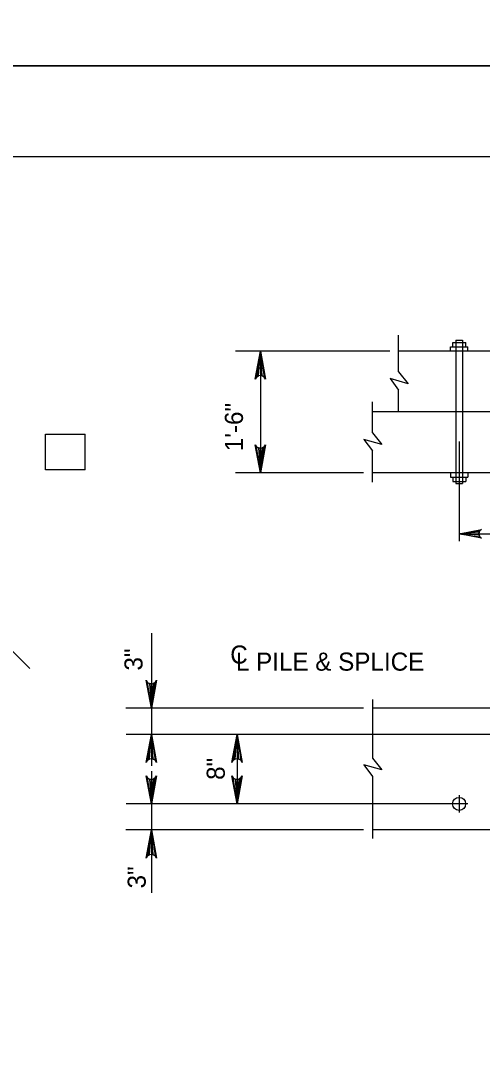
# Model space of a CAD drawing. Extents: x 638304 to 640306, y 296653 to 298435.
# Drawn here: x 638975.7 to 639052.2, y 297084.7 to 297255 of the extents above; entities that cross this region are included whole.
import ezdxf

# ---------------------------------------------------------------- set-up
doc = ezdxf.new("R2010")
doc.units = 0
for name, color, linetype in [('2', 7, 'Continuous'), ('Level 4', 7, 'Continuous'), ('Level 5', 7, 'Continuous'), ('PLT-BNDY', 7, 'Continuous')]:
    doc.layers.add(name, color=color, linetype=linetype)

msp = doc.modelspace()

# ---------------------------------------------------------------- linework, layer by layer
at = {"layer": '2'}
msp.add_line((638475.46, 297232.46), (639261.46, 297232.46), dxfattribs=at)
at = {"layer": 'Level 4'}
for p, q in [((639038.32, 297196.76), (639038.32, 297202.85)), ((639047.28, 297200.92), (639047.28, 297201.64)), ((639047.28, 297201.64), (639049.44, 297201.64)), ((639047.82, 297202), (639048.89, 297202)), ((639047.82, 297202), (639047.82, 297178.25)), ((639048.89, 297202), (639048.89, 297178.25)), ((639049.44, 297200.92), (639049.44, 297201.64)), ((639193.66, 297200.2), (639038.32, 297200.2)), ((639046.92, 297200.2), (639046.92, 297200.92)), ((639046.92, 297200.92), (639049.8, 297200.92)), ((639049.8, 297200.2), (639049.8, 297200.92)), ((639038.32, 297196.76), (639039.9, 297194.81)), ((639039.9, 297194.81), (639036.92, 297195.66)), ((639036.92, 297195.66), (639038.32, 297193.74)), ((639038.32, 297190.12), (639038.32, 297193.74)), ((639033.97, 297186.69), (639033.97, 297191.8)), ((639198.01, 297190.12), (639033.97, 297190.12)), ((639033.97, 297186.69), (639035.55, 297184.74)), ((639032.57, 297185.58), (639033.97, 297183.67)), ((639035.55, 297184.74), (639032.57, 297185.58)), ((639033.97, 297178.47), (639033.97, 297183.67)), ((639198.01, 297180.05), (639033.97, 297180.05)), ((639046.92, 297180.05), (639046.92, 297179.33)), ((639046.92, 297179.33), (639049.8, 297179.33)), ((639047.28, 297179.33), (639047.28, 297178.61)), ((639049.44, 297179.33), (639049.44, 297178.61)), ((639049.8, 297180.05), (639049.8, 297179.33)), ((639047.28, 297178.61), (639049.44, 297178.61)), ((639047.82, 297178.25), (639048.89, 297178.25)), ((639033.97, 297142.48), (639033.97, 297132.78)), ((639198.01, 297141.04), (639033.97, 297141.04)), ((639032.57, 297131.67), (639033.97, 297129.76)), ((639035.55, 297130.83), (639032.57, 297131.67)), ((639033.97, 297132.78), (639035.55, 297130.83)), ((639033.97, 297129.76), (639033.97, 297119.45)), ((639048.36, 297126.65), (639048.36, 297123.77)), ((639198.01, 297120.89), (639033.97, 297120.89))]:
    msp.add_line(p, q, dxfattribs=at)
msp.add_circle((639048.35, 297125.21), 1.08, dxfattribs=at)
at = {"layer": 'Level 5'}
for p, q in [((639036.88, 297200.2), (639011.28, 297200.2)), ((639015.42, 297200.2), (639015.42, 297180.05)), ((638979.84, 297186.45), (638986.42, 297186.45)), ((638979.84, 297180.56), (638979.84, 297186.45)), ((638986.42, 297180.56), (638986.42, 297186.45)), ((639048.36, 297185.21), (639048.36, 297168.7)), ((638986.42, 297180.56), (638979.84, 297180.56)), ((639032.53, 297180.05), (639011.28, 297180.05)), ((638950.61, 297174.24), (638977.24, 297147.61)), ((639048.36, 297169.94), (639115.99, 297169.94)), ((638997.36, 297153.49), (638997.36, 297136.72)), ((639032.53, 297141.04), (638993.12, 297141.04)), ((639059.87, 297136.72), (638993.2, 297136.72)), ((639011.56, 297136.72), (639011.56, 297125.21)), ((638997.36, 297135.69), (638997.36, 297131.53)), ((638997.36, 297130.61), (638997.36, 297130.22)), ((638997.36, 297130.39), (638997.36, 297120.89)), ((639049.8, 297125.21), (638993.2, 297125.21)), ((638997.36, 297125.21), (638997.36, 297110.46)), ((639032.53, 297120.89), (638993.12, 297120.89))]:
    msp.add_line(p, q, dxfattribs=at)
for points in [[(639015.42, 297200.2), (639016.29, 297195.55), (639016.04, 297195.9), (639015.73, 297196.09), (639015.42, 297196.14), (639015.11, 297196.09), (639014.8, 297195.9), (639014.55, 297195.55), (639015.42, 297200.2), (639014.8, 297195.9), (639015.11, 297196.09), (639015.42, 297200.2), (639015.42, 297196.14), (639015.73, 297196.09), (639015.42, 297200.2), (639016.04, 297195.9)], [(639015.42, 297180.05), (639014.55, 297184.7), (639014.8, 297184.34), (639015.11, 297184.16), (639015.42, 297184.1), (639015.73, 297184.16), (639016.04, 297184.34), (639016.29, 297184.7), (639015.42, 297180.05), (639016.04, 297184.34), (639015.73, 297184.16), (639015.42, 297180.05), (639015.42, 297184.1), (639015.11, 297184.16), (639015.42, 297180.05), (639014.8, 297184.34)], [(639048.36, 297169.94), (639052.08, 297170.63), (639051.79, 297170.43), (639051.64, 297170.19), (639051.6, 297169.94), (639051.64, 297169.69), (639051.79, 297169.44), (639052.08, 297169.24), (639048.36, 297169.94), (639051.79, 297169.44), (639051.64, 297169.69), (639048.36, 297169.94), (639051.6, 297169.94), (639051.64, 297170.19), (639048.36, 297169.94), (639051.79, 297170.43)], [(638997.36, 297141.04), (638996.49, 297145.69), (638996.74, 297145.33), (638997.05, 297145.15), (638997.36, 297145.1), (638997.67, 297145.15), (638997.98, 297145.33), (638998.23, 297145.69), (638997.36, 297141.04), (638997.98, 297145.33), (638997.67, 297145.15), (638997.36, 297141.04), (638997.36, 297145.1), (638997.05, 297145.15), (638997.36, 297141.04), (638996.74, 297145.33)], [(638997.36, 297136.72), (638998.23, 297132.07), (638997.98, 297132.43), (638997.67, 297132.62), (638997.36, 297132.67), (638997.05, 297132.62), (638996.74, 297132.43), (638996.49, 297132.07), (638997.36, 297136.72), (638996.74, 297132.43), (638997.05, 297132.62), (638997.36, 297136.72), (638997.36, 297132.67), (638997.67, 297132.62), (638997.36, 297136.72), (638997.98, 297132.43)], [(639011.56, 297136.72), (639012.43, 297132.07), (639012.18, 297132.43), (639011.87, 297132.62), (639011.56, 297132.67), (639011.24, 297132.62), (639010.93, 297132.43), (639010.68, 297132.07), (639011.56, 297136.72), (639010.93, 297132.43), (639011.24, 297132.62), (639011.56, 297136.72), (639011.56, 297132.67), (639011.87, 297132.62), (639011.56, 297136.72), (639012.18, 297132.43)], [(638997.36, 297125.21), (638996.49, 297129.86), (638996.74, 297129.5), (638997.05, 297129.32), (638997.36, 297129.27), (638997.67, 297129.32), (638997.98, 297129.5), (638998.23, 297129.86), (638997.36, 297125.21), (638997.98, 297129.5), (638997.67, 297129.32), (638997.36, 297125.21), (638997.36, 297129.27), (638997.05, 297129.32), (638997.36, 297125.21), (638996.74, 297129.5)], [(639011.56, 297125.21), (639010.68, 297129.86), (639010.93, 297129.5), (639011.24, 297129.32), (639011.56, 297129.27), (639011.87, 297129.32), (639012.18, 297129.5), (639012.43, 297129.86), (639011.56, 297125.21), (639012.18, 297129.5), (639011.87, 297129.32), (639011.56, 297125.21), (639011.56, 297129.27), (639011.24, 297129.32), (639011.56, 297125.21), (639010.93, 297129.5)], [(638997.36, 297120.89), (638998.23, 297116.24), (638997.98, 297116.6), (638997.67, 297116.79), (638997.36, 297116.84), (638997.05, 297116.79), (638996.74, 297116.6), (638996.49, 297116.24), (638997.36, 297120.89), (638996.74, 297116.6), (638997.05, 297116.79), (638997.36, 297120.89), (638997.36, 297116.84), (638997.67, 297116.79), (638997.36, 297120.89), (638997.98, 297116.6)]]:
    msp.add_lwpolyline(points, dxfattribs=at)
for points in [[(639014.96, 297197.43), (639015.88, 297197.43), (639015.42, 297200.2)], [(639014.96, 297182.81), (639015.88, 297182.81), (639015.42, 297180.05)]]:
    msp.add_lwpolyline(points, close=True, dxfattribs=at)
at = {"layer": 'PLT-BNDY'}
for points in [[(638435.46, 297841.46), (639276.46, 297841.46), (639276.46, 297247.46), (638435.46, 297247.46)], [(638435.46, 297247.46), (639276.46, 297247.46), (639276.46, 296653.46), (638435.46, 296653.46)]]:
    msp.add_lwpolyline(points, close=True, dxfattribs=at)

# ---------------------------------------------------------------- texts
at = {"layer": 'Level 5'}
for s, p in [('1\'-6"', (639012.54, 297183.63)), ('3"', (638995.9, 297147.29)), ('8"', (639009.53, 297129.18)), ('3"', (638996.43, 297111.2))]:
    msp.add_text(s, height=3, rotation=90, dxfattribs=at).set_placement(p)
for s, height, p in [('C', 3, (639010.43, 297148.44)), ('L PILE & SPLICE', 3.0001, (639011.36, 297147.27))]:
    msp.add_text(s, height=height, dxfattribs=at).set_placement(p)

doc.saveas('drawing.dxf')
